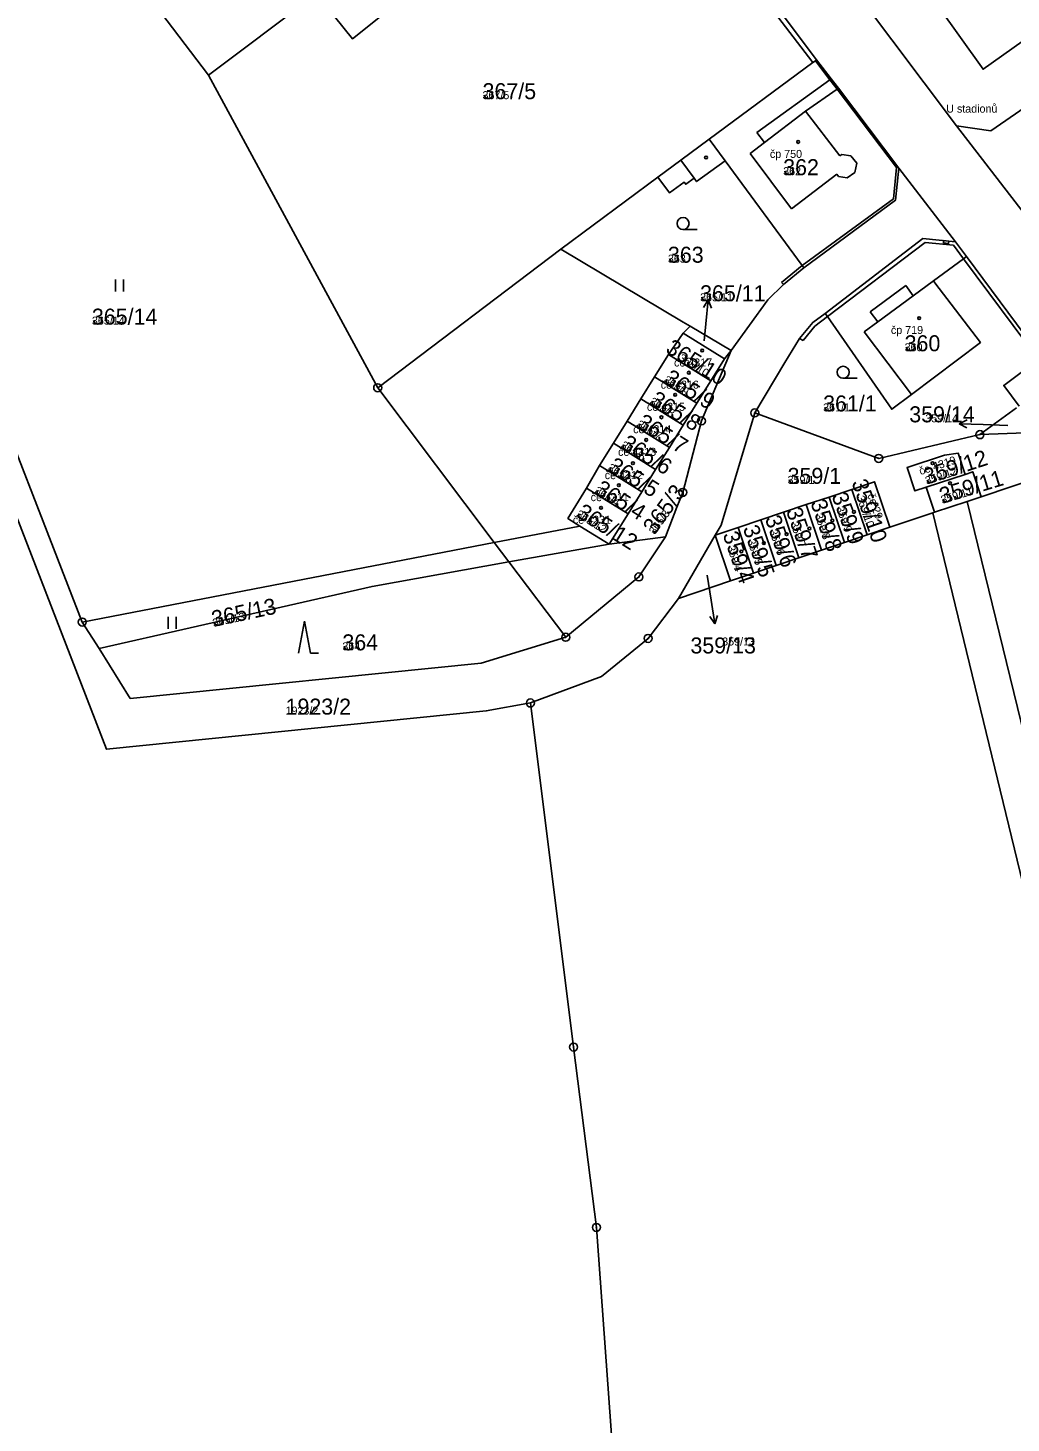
# Model space of a CAD drawing. Extents: x -763628 to -761565, y -976033 to -973833.
# Drawn here: x -762592 to -762469.1, y -974289.5 to -974115.1 of the extents above; entities that cross this region are included whole.
import ezdxf

# ---------------------------------------------------------------- set-up
doc = ezdxf.new("R2010")
doc.units = 0
for name, color, linetype in [('KN_cisla parcel 1000', 7, 'Continuous'), ('KN_cisla parcel 500', 7, 'Continuous'), ('KN_cisla parcel znacky', 7, 'Continuous'), ('KN_cisla popisna 500', 7, 'Continuous'), ('KN_hranice parcel', 7, 'Continuous'), ('KN_popisy', 7, 'Continuous'), ('KN_vecna bremena', 7, 'Continuous'), ('KN_vnitrni kresba parcel', 7, 'Continuous'), ('KN_znacky bodu BP', 7, 'Continuous'), ('KN_znacky budov', 7, 'Continuous'), ('KN_znacky kultur', 7, 'Continuous')]:
    doc.layers.add(name, color=color, linetype=linetype)

msp = doc.modelspace()

# ---------------------------------------------------------------- linework, layer by layer
at = {"layer": 'KN_cisla parcel znacky'}
for p, q in [((-762506.96, -974149.1), (-762507.56, -974150.04)), ((-762507.27, -974152.08), (-762506.96, -974149.1)), ((-762506.96, -974149.1), (-762506.56, -974150.14)), ((-762507.48, -974154.24), (-762507.27, -974152.08)), ((-762475.63, -974164.58), (-762474.61, -974164.11)), ((-762472.63, -974164.68), (-762475.63, -974164.58)), ((-762475.63, -974164.58), (-762474.65, -974165.11)), ((-762469.55, -974164.8), (-762472.63, -974164.68)), ((-762507.09, -974183.52), (-762506.6, -974186.64)), ((-762506.6, -974186.64), (-762506.13, -974189.6)), ((-762506.13, -974189.6), (-762506.78, -974188.69)), ((-762506.13, -974189.6), (-762505.79, -974188.54))]:
    msp.add_line(p, q, dxfattribs=at)
at = {"layer": 'KN_hranice parcel'}
for p, q in [((-762569.4, -974121.02), (-762594.46, -974087.76)), ((-762493.42, -974119.09), (-762508.29, -974099.29)), ((-762555.9, -974110.87), (-762569.4, -974121.02)), ((-762488.16, -974111.11), (-762475.93, -974127.33)), ((-762475.93, -974127.33), (-762466.77, -974139.21)), ((-762513.24, -974133.78), (-762525.39, -974142.78)), ((-762476.07, -974141.85), (-762483.14, -974132.63)), ((-762474.7, -974143.69), (-762476.07, -974141.85)), ((-762465.34, -974156.3), (-762474.7, -974143.69)), ((-762509.23, -974152.39), (-762510.1, -974153.26)), ((-762509.23, -974152.39), (-762504.08, -974155.45)), ((-762510.1, -974153.26), (-762511.94, -974155.95)), ((-762504.93, -974156.47), (-762510.1, -974153.26)), ((-762511.94, -974155.95), (-762513.66, -974158.72)), ((-762506.65, -974159.24), (-762511.94, -974155.95)), ((-762504.93, -974156.47), (-762506.65, -974159.24)), ((-762504.08, -974155.45), (-762504.93, -974156.47)), ((-762513.66, -974158.72), (-762515.38, -974161.49)), ((-762508.37, -974162.01), (-762513.66, -974158.72)), ((-762506.65, -974159.24), (-762508.37, -974162.01)), ((-762515.38, -974161.49), (-762517.1, -974164.26)), ((-762510.09, -974164.78), (-762515.38, -974161.49)), ((-762508.37, -974162.01), (-762510.09, -974164.78)), ((-762473.02, -974165.95), (-762468.45, -974162.6)), ((-762517.1, -974164.26), (-762518.82, -974167.03)), ((-762511.82, -974167.54), (-762517.1, -974164.26)), ((-762510.09, -974164.78), (-762511.82, -974167.54)), ((-762518.82, -974167.03), (-762520.54, -974169.8)), ((-762513.54, -974170.31), (-762518.82, -974167.03)), ((-762466.21, -974165.69), (-762473.02, -974165.95)), ((-762511.82, -974167.54), (-762513.54, -974170.31)), ((-762520.54, -974169.8), (-762522.17, -974172.62)), ((-762515.26, -974173.08), (-762520.54, -974169.8)), ((-762513.54, -974170.31), (-762515.26, -974173.08)), ((-762460.8, -974169.66), (-762472.87, -974173.72)), ((-762474.88, -974170.91), (-762479.72, -974172.51)), ((-762522.17, -974172.62), (-762516.98, -974175.85)), ((-762515.26, -974173.08), (-762516.98, -974175.85)), ((-762494.71, -974174.7), (-762491.86, -974173.75)), ((-762491.86, -974173.75), (-762489.02, -974172.79)), ((-762489.95, -974179.43), (-762491.86, -974173.75)), ((-762487.12, -974178.47), (-762489.02, -974172.79)), ((-762478.68, -974175.64), (-762479.72, -974172.51)), ((-762472.87, -974173.72), (-762474.62, -974174.3)), ((-762500.4, -974176.61), (-762497.55, -974175.65)), ((-762497.55, -974175.65), (-762494.71, -974174.7)), ((-762495.64, -974181.35), (-762497.55, -974175.65)), ((-762492.81, -974180.39), (-762494.71, -974174.7)), ((-762478.91, -974175.72), (-762484.27, -974177.52)), ((-762478.68, -974175.64), (-762478.91, -974175.72)), ((-762452.04, -974286.61), (-762478.91, -974175.72)), ((-762474.62, -974174.3), (-762478.68, -974175.64)), ((-762474.62, -974174.3), (-762448.38, -974281.95)), ((-762523.01, -974177.37), (-762519.33, -974179.63)), ((-762516.98, -974175.85), (-762519.33, -974179.63)), ((-762503.24, -974177.57), (-762500.4, -974176.61)), ((-762498.48, -974182.3), (-762500.4, -974176.61)), ((-762484.27, -974177.52), (-762487.12, -974178.47)), ((-762512.31, -974178.73), (-762519.33, -974179.63)), ((-762506.09, -974178.53), (-762510.69, -974186.41)), ((-762506.09, -974178.53), (-762503.24, -974177.57)), ((-762506.09, -974178.53), (-762504.17, -974184.22)), ((-762501.32, -974183.26), (-762503.24, -974177.57)), ((-762487.12, -974178.47), (-762489.95, -974179.43)), ((-762492.81, -974180.39), (-762495.64, -974181.35)), ((-762489.95, -974179.43), (-762492.81, -974180.39)), ((-762498.48, -974182.3), (-762501.32, -974183.26)), ((-762495.64, -974181.35), (-762498.48, -974182.3)), ((-762504.17, -974184.22), (-762510.69, -974186.41)), ((-762501.32, -974183.26), (-762504.17, -974184.22)), ((-762585.16, -974189.37), (-762583.04, -974192.69))]:
    msp.add_line(p, q, dxfattribs=at)
for points in [[(-762555.9, -974110.87), (-762551.42, -974116.47), (-762524.81, -974095.14), (-762528.64, -974090.38)], [(-762427.36, -974093.76), (-762428.04, -974097.87), (-762471.66, -974127.98), (-762475.93, -974127.33)], [(-762464.67, -974102.63), (-762470.48, -974106.78), (-762471.73, -974105.03), (-762473.44, -974106.25), (-762472.19, -974108), (-762478.29, -974112.35), (-762472.63, -974120.27), (-762459.02, -974110.55)], [(-762529.17, -974199.49), (-762534.69, -974200.48), (-762582.14, -974205.27), (-762596.59, -974167.98), (-762601.4, -974155.81), (-762608.98, -974145.14), (-762616.02, -974135.18), (-762626.42, -974125.3), (-762642, -974119.99), (-762643.14, -974119.36)], [(-762493.42, -974119.09), (-762493.58, -974119.21), (-762493.9, -974119.44), (-762506.83, -974129.03), (-762510.39, -974131.66), (-762513.24, -974133.78)], [(-762483.14, -974132.63), (-762490.71, -974122.65), (-762491.61, -974121.47), (-762493.42, -974119.09)], [(-762525.39, -974142.78), (-762548.26, -974160.08), (-762569.4, -974121.02)], [(-762626.86, -974121.86), (-762624.81, -974122.7), (-762613.82, -974133.1), (-762606.9, -974142.76), (-762598.82, -974154.23), (-762585.16, -974189.37)], [(-762513.24, -974133.78), (-762511.81, -974135.71), (-762509.98, -974134.39), (-762509.78, -974134.65), (-762508.74, -974133.88), (-762508.42, -974134.32), (-762504.84, -974131.71), (-762495.23, -974144.82), (-762495.03, -974145.1)], [(-762495.03, -974145.1), (-762483.57, -974136.65), (-762483.14, -974132.63)], [(-762476.07, -974141.85), (-762480.16, -974141.43), (-762492.35, -974150.8)], [(-762525.39, -974142.78), (-762510.08, -974151.88), (-762509.23, -974152.39)], [(-762492.35, -974150.8), (-762492.08, -974151.18), (-762484.03, -974162.77), (-762481.56, -974160.92), (-762472.96, -974154.43), (-762478.66, -974146.96), (-762478.83, -974146.73), (-762475.07, -974143.96), (-762474.7, -974143.69)], [(-762504.08, -974155.45), (-762499.5, -974149.09), (-762497.58, -974147.19), (-762495.03, -974145.1)], [(-762492.35, -974150.8), (-762493.9, -974151.93), (-762495.57, -974153.92), (-762497.41, -974156.93), (-762501.16, -974163.23)], [(-762512.31, -974178.73), (-762510.87, -974175.03), (-762510.15, -974173.17), (-762507.81, -974164.23), (-762504.08, -974155.45)], [(-762468.14, -974162.38), (-762470.05, -974159.8), (-762465.69, -974156.56), (-762465.34, -974156.3)], [(-762501.16, -974163.23), (-762505.35, -974177.25), (-762506.09, -974178.53)], [(-762473.02, -974165.95), (-762485.67, -974168.92), (-762501.16, -974163.23)], [(-762479.72, -974172.51), (-762481.14, -974172.98), (-762482.12, -974170.04), (-762477.46, -974168.5), (-762475.76, -974168.25), (-762474.88, -974170.91)], [(-762489.02, -974172.79), (-762486.18, -974171.84), (-762484.27, -974177.52)], [(-762474.88, -974170.91), (-762473.91, -974170.59), (-762472.87, -974173.72)], [(-762522.17, -974172.62), (-762524.5, -974176.41), (-762523.01, -974177.37)], [(-762523.01, -974177.37), (-762533.69, -974179.43), (-762585.16, -974189.37)], [(-762583.04, -974192.69), (-762579.17, -974198.91), (-762535.35, -974194.53), (-762524.77, -974191.28), (-762515.63, -974183.73), (-762512.31, -974178.73)], [(-762519.33, -974179.63), (-762531.86, -974181.86), (-762548.95, -974184.91), (-762583.04, -974192.69)], [(-762510.69, -974186.41), (-762514.47, -974191.42), (-762520.29, -974196.19), (-762529.17, -974199.49)], [(-762529.17, -974199.49), (-762523.79, -974242.5), (-762520.94, -974265.03), (-762518.31, -974301.33), (-762515.74, -974338), (-762515.48, -974370.71), (-762515.65, -974389.6), (-762516, -974429.82)]]:
    msp.add_lwpolyline(points, dxfattribs=at)
at = {"layer": 'KN_vecna bremena'}
msp.add_lwpolyline([(-762477.52, -974141.7), (-762477.56, -974141.99), (-762476.96, -974142.07), (-762476.92, -974141.76)], close=True, dxfattribs=at)
at = {"layer": 'KN_vnitrni kresba parcel'}
for p, q in [((-762508.89, -974099.74), (-762493.9, -974119.44)), ((-762493.58, -974119.21), (-762491.77, -974121.59)), ((-762491.77, -974121.59), (-762500.9, -974128.17)), ((-762491.61, -974121.47), (-762491.77, -974121.59)), ((-762491.77, -974121.59), (-762490.87, -974122.77)), ((-762494.8, -974125.52), (-762490.87, -974122.77)), ((-762490.87, -974122.77), (-762490.71, -974122.65)), ((-762490.87, -974122.77), (-762483.43, -974132.54)), ((-762499.93, -974129.44), (-762494.8, -974125.52)), ((-762490.53, -974131.11), (-762494.8, -974125.52)), ((-762500.9, -974128.17), (-762499.93, -974129.44)), ((-762504.84, -974131.71), (-762506.83, -974129.03)), ((-762499.93, -974129.44), (-762501.72, -974130.8)), ((-762508.74, -974133.88), (-762510.39, -974131.66)), ((-762501.72, -974130.8), (-762496.56, -974137.71)), ((-762490.29, -974130.92), (-762490.53, -974131.11)), ((-762489.13, -974131.12), (-762490.29, -974130.92)), ((-762488.42, -974132.03), (-762489.13, -974131.12)), ((-762488.65, -974133.2), (-762488.42, -974132.03)), ((-762496.56, -974137.71), (-762490.9, -974133.4)), ((-762490.9, -974133.4), (-762490.7, -974133.69)), ((-762490.7, -974133.69), (-762489.59, -974133.87)), ((-762489.59, -974133.87), (-762488.65, -974133.2)), ((-762483.81, -974136.46), (-762483.43, -974132.54)), ((-762495.23, -974144.82), (-762483.81, -974136.46)), ((-762479.88, -974141.93), (-762492.08, -974151.18)), ((-762479.88, -974141.93), (-762476.33, -974142.27)), ((-762475.07, -974143.96), (-762476.33, -974142.27)), ((-762465.69, -974156.56), (-762475.07, -974143.96)), ((-762497.81, -974146.92), (-762495.23, -974144.82)), ((-762497.58, -974147.19), (-762497.81, -974146.92)), ((-762486.73, -974150.59), (-762482.29, -974147.32)), ((-762482.29, -974147.32), (-762481.35, -974148.59)), ((-762478.83, -974146.73), (-762481.35, -974148.59)), ((-762485.79, -974151.86), (-762481.35, -974148.59)), ((-762493.65, -974152.37), (-762492.08, -974151.18)), ((-762485.79, -974151.86), (-762486.73, -974150.59)), ((-762495.12, -974154.2), (-762493.65, -974152.37)), ((-762487.48, -974153.1), (-762485.79, -974151.86)), ((-762481.56, -974160.92), (-762487.48, -974153.1)), ((-762495.57, -974153.92), (-762495.12, -974154.2)), ((-762533.69, -974179.43), (-762548.26, -974160.08)), ((-762531.86, -974181.86), (-762533.69, -974179.43)), ((-762524.77, -974191.28), (-762531.86, -974181.86))]:
    msp.add_line(p, q, dxfattribs=at)
at = {"layer": 'KN_znacky bodu BP'}
for centre, radius in [((-762548.26, -974160.08), 0.5), ((-762548.26, -974160.08), 0.0303), ((-762501.16, -974163.23), 0.5), ((-762501.16, -974163.23), 0.0303), ((-762507.81, -974164.23), 0.5), ((-762507.81, -974164.23), 0.0303), ((-762473.02, -974165.95), 0.5), ((-762473.02, -974165.95), 0.0303), ((-762485.67, -974168.92), 0.5), ((-762485.67, -974168.92), 0.0303), ((-762510.15, -974173.17), 0.5), ((-762510.15, -974173.17), 0.0303), ((-762515.63, -974183.73), 0.5), ((-762515.63, -974183.73), 0.0303), ((-762585.16, -974189.37), 0.5), ((-762585.16, -974189.37), 0.0303), ((-762524.77, -974191.28), 0.5), ((-762524.77, -974191.28), 0.0303), ((-762514.47, -974191.42), 0.5), ((-762514.47, -974191.42), 0.0303), ((-762529.17, -974199.49), 0.5), ((-762529.17, -974199.49), 0.0303), ((-762523.79, -974242.5), 0.5), ((-762523.79, -974242.5), 0.0303), ((-762520.94, -974265.03), 0.5), ((-762520.94, -974265.03), 0.0303)]:
    msp.add_circle(centre, radius, dxfattribs=at)
at = {"layer": 'KN_znacky budov'}
for centre in [(-762495.74, -974129.37), (-762507.24, -974131.32), (-762480.62, -974151.38), (-762507.72, -974155.44), (-762509.38, -974158.21), (-762511.1, -974160.98), (-762512.82, -974163.78), (-762514.71, -974166.61), (-762516.37, -974169.52), (-762478.93, -974169.52), (-762518.13, -974172.27), (-762476.76, -974172.02), (-762520.36, -974175.1), (-762488.76, -974175.61), (-762485.96, -974174.68), (-762494.33, -974177.67), (-762491.46, -974176.69), (-762497.17, -974178.38), (-762502.83, -974180.55), (-762500.01, -974179.5)]:
    msp.add_circle(centre, 0.175, dxfattribs=at)
at = {"layer": 'KN_znacky kultur'}
for p, q in [((-762510.11, -974140.31), (-762508.36, -974140.31)), ((-762581.02, -974148.05), (-762581.02, -974146.55)), ((-762580.02, -974148.05), (-762580.02, -974146.55)), ((-762490.11, -974158.9), (-762488.36, -974158.9)), ((-762574.43, -974190.2), (-762574.43, -974188.7)), ((-762573.43, -974190.2), (-762573.43, -974188.7)), ((-762557.39, -974189.25), (-762558.14, -974193.25)), ((-762556.64, -974193.25), (-762557.39, -974189.25)), ((-762556.64, -974193.25), (-762555.64, -974193.25))]:
    msp.add_line(p, q, dxfattribs=at)
for centre in [(-762510.11, -974139.56), (-762490.11, -974158.15)]:
    msp.add_circle(centre, 0.75, dxfattribs=at)

# ---------------------------------------------------------------- texts
at = {"layer": 'KN_cisla parcel 1000'}
for s, p in [('367/5', (-762535.16, -974124.02)), ('362', (-762497.6, -974133.52)), ('363', (-762512, -974144.46)), ('365/11', (-762507.98, -974149.28)), ('365/14', (-762583.96, -974152.2)), ('360', (-762482.43, -974155.53)), ('361/1', (-762492.61, -974163.05)), ('359/14', (-762481.85, -974164.41)), ('359/1', (-762497.05, -974172.1)), ('364', (-762552.67, -974192.91)), ('359/13', (-762509.19, -974193.3)), ('1923/2', (-762559.77, -974200.94))]:
    msp.add_text(s, height=2, dxfattribs=at).set_placement(p)
for s, rotation, p in [('365/10', 328, (-762512.42, -974155.57)), ('365/9', 328, (-762512.61, -974159.36)), ('365/8', 328, (-762514.38, -974162.06)), ('365/7', 328, (-762516, -974164.91)), ('365/6', 328, (-762517.99, -974167.52)), ('359/12', 18, (-762479.67, -974172.21)), ('365/5', 328, (-762519.61, -974170.34)), ('359/11', 17, (-762477.73, -974174.61)), ('365/4', 328, (-762521.26, -974173.2)), ('365/3', 54, (-762513.66, -974178.53)), ('359/10', 289, (-762489.08, -974171.9)), ('359/8', 289, (-762494.22, -974174.43)), ('359/9', 290, (-762491.58, -974173.58)), ('365/12', 328, (-762523.55, -974176.14)), ('359/7', 289, (-762497.27, -974175.44)), ('359/5', 289, (-762502.66, -974177.64)), ('359/6', 289, (-762499.91, -974176.41)), ('359/4', 289, (-762505.18, -974178.43)), ('365/13', 12, (-762568.78, -974189.99))]:
    msp.add_text(s, height=2, rotation=rotation, dxfattribs=at).set_placement(p)
at = {"layer": 'KN_cisla parcel 500'}
for s, p in [('367/5', (-762535.16, -974124.02)), ('362', (-762497.6, -974133.52)), ('363', (-762512, -974144.46)), ('365/11', (-762507.98, -974149.28)), ('365/14', (-762583.96, -974152.2)), ('360', (-762482.43, -974155.53)), ('361/1', (-762492.61, -974163.05)), ('359/14', (-762479.85, -974164.41)), ('359/1', (-762497.05, -974172.1)), ('359/13', (-762505.22, -974192.3)), ('364', (-762552.67, -974192.91)), ('1923/2', (-762559.77, -974200.94))]:
    msp.add_text(s, height=1, dxfattribs=at).set_placement(p)
for s, rotation, p in [('365/10', 328, (-762510.74, -974156.62)), ('365/9', 328, (-762512.61, -974159.36)), ('365/8', 328, (-762514.38, -974162.06)), ('365/7', 328, (-762516, -974164.91)), ('365/6', 328, (-762517.99, -974167.52)), ('365/5', 328, (-762519.61, -974170.34)), ('359/12', 18, (-762479.67, -974172.21)), ('365/4', 328, (-762521.26, -974173.2)), ('359/10', 289, (-762488.44, -974173.77)), ('359/11', 17, (-762477.73, -974174.61)), ('365/12', 328, (-762523.55, -974176.14)), ('365/3', 54, (-762513.66, -974178.53)), ('359/8', 289, (-762493.68, -974175.99)), ('359/9', 290, (-762491.02, -974175.11)), ('359/7', 289, (-762496.73, -974177)), ('359/5', 289, (-762502.12, -974179.2)), ('359/6', 289, (-762499.37, -974177.97)), ('359/4', 289, (-762504.64, -974180.01)), ('365/13', 12, (-762568.78, -974189.99))]:
    msp.add_text(s, height=1, rotation=rotation, dxfattribs=at).set_placement(p)
at = {"layer": 'KN_cisla popisna 500'}
for s, p in [('čp 750', (-762499.26, -974131.36)), ('čp 719', (-762484.14, -974153.37)), ('če 4317', (-762511.24, -974157.43)), ('če 4316', (-762512.9, -974160.2)), ('če 4315', (-762514.62, -974162.97)), ('če 4314', (-762516.34, -974165.77)), ('če 4313', (-762518.23, -974168.6)), ('če 4312', (-762519.89, -974171.51)), ('če 4311', (-762521.65, -974174.26)), ('če 4331', (-762523.88, -974177.09))]:
    msp.add_text(s, height=1, dxfattribs=at).set_placement(p)
for s, rotation, p in [('če 4319', 18, (-762480.44, -974171.01)), ('če 29', 289, (-762487.11, -974173.5))]:
    msp.add_text(s, height=1, rotation=rotation, dxfattribs=at).set_placement(p)
at = {"layer": 'KN_popisy'}
msp.add_text('U stadionů', height=1, dxfattribs=at).set_placement((-762477.23, -974125.7))

doc.saveas('drawing.dxf')
